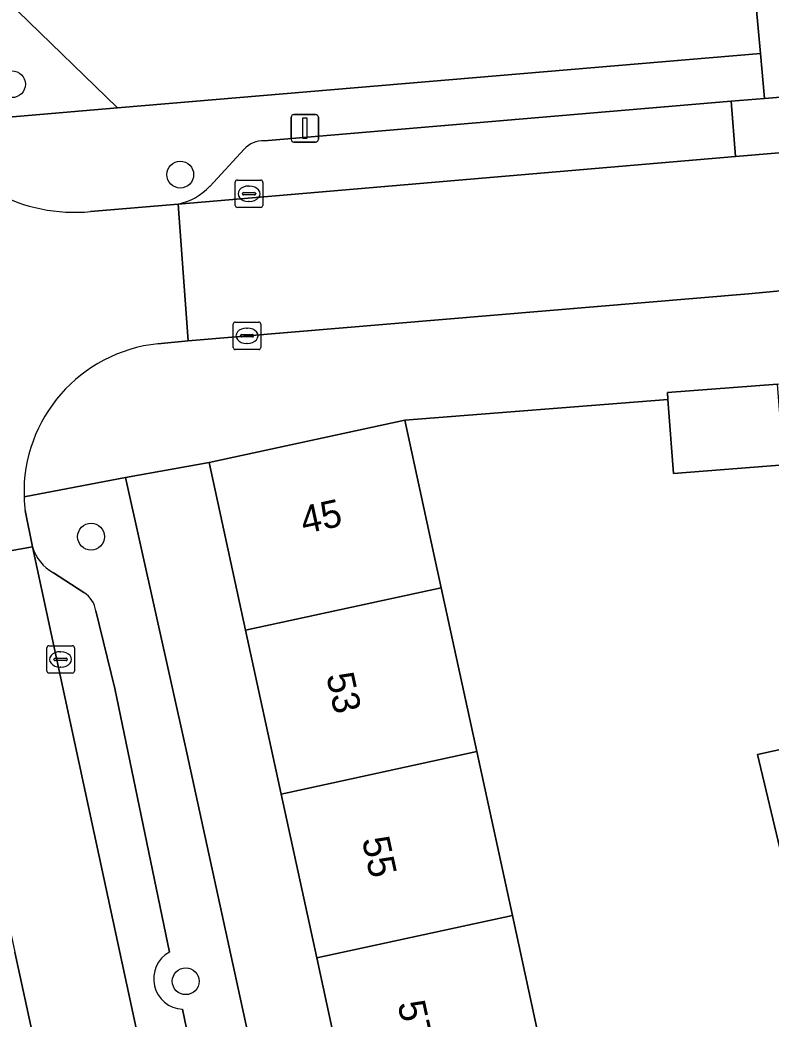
# Model space of a CAD drawing. Extents: x 159053 to 160042, y 380449 to 381423.
# Drawn here: x 159757.68 to 159785.02, y 380973.17 to 381009.56 of the extents above; entities that cross this region are included whole.
import ezdxf

# ---------------------------------------------------------------- set-up
doc = ezdxf.new("R2010")
doc.units = 0
for name, color, linetype in [('IMGEO_Boom', 7, 'Continuous'), ('IMGEO_Erf', 7, 'Continuous'), ('IMGEO_Groenvoorziening', 7, 'Continuous'), ('IMGEO_Kolk', 7, 'Continuous'), ('IMGEO_Lichtmast', 7, 'Continuous'), ('IMGEO_Muur', 7, 'Continuous'), ('IMGEO_Pand', 7, 'Continuous'), ('IMGEO_Pand_nummerreeks', 7, 'Continuous'), ('IMGEO_Parkeervlak_open', 7, 'Continuous'), ('IMGEO_Rijbaan_lokaal_open', 7, 'Continuous'), ('IMGEO_Voetpad_open', 7, 'Continuous')]:
    doc.layers.add(name, color=color, linetype=linetype)

msp = doc.modelspace()

# ---------------------------------------------------------------- linework, layer by layer
at = {"layer": 'IMGEO_Boom'}
for centre in [(159757.388, 381007.218), (159763.515, 381003.926), (159760.269, 380990.738), (159763.716, 380974.547)]:
    msp.add_circle(centre, 0.489, dxfattribs=at)
at = {"layer": 'IMGEO_Erf'}
for points in [[(159785.495, 380993.356), (159781.478, 380993.043), (159781.269, 380995.733), (159771.689, 380994.987), (159772.75, 380990.101), (159773.017, 380988.874), (159774.312, 380982.91), (159775.607, 380976.947), (159776.903, 380970.982), (159779.357, 380971.514), (159780.65, 380965.55), (159784.267, 380966.335), (159785.561, 380960.371), (159781.944, 380959.586), (159779.494, 380959.055), (159780.79, 380953.09), (159782.085, 380947.126), (159783.38, 380941.164), (159787.094, 380941.969)], [(159773.665, 380951.545), (159772.37, 380957.51), (159771.074, 380963.473), (159769.779, 380969.437), (159768.483, 380975.402), (159767.188, 380981.365), (159765.892, 380987.33), (159764.565, 380993.44), (159761.527, 380992.896), (159763.76, 380982.861), (159780.956, 380903.896)], [(159785.407, 380979.135), (159784.535, 380982.802), (159787.677, 380983.498)]]:
    msp.add_lwpolyline(points, dxfattribs=at)
at = {"layer": 'IMGEO_Groenvoorziening'}
msp.add_lwpolyline([(159784.253, 381012.558), (159757.51, 381010.416), (159757.597, 381009.872), (159761.23, 381006.355), (159784.635, 381008.332)], close=True, dxfattribs=at)
at = {"layer": 'IMGEO_Kolk'}
for p, q in [((159765.519, 381002.802), (159765.519, 381003.654)), ((159765.594, 381003.728), (159766.446, 381003.728)), ((159766.007, 381003.508), (159766.032, 381003.508)), ((159766.52, 381003.654), (159766.52, 381002.802)), ((159765.778, 381003.222), (159765.778, 381003.234)), ((159766.216, 381003.185), (159765.818, 381003.185)), ((159765.821, 381003.271), (159766.219, 381003.271)), ((159766.262, 381003.234), (159766.262, 381003.222)), ((159766.446, 381002.728), (159765.594, 381002.728)), ((159766.03, 381002.948), (159766.005, 381002.948)), ((159765.445, 380997.629), (159765.445, 380998.481)), ((159765.52, 380998.555), (159766.372, 380998.555)), ((159766.446, 380998.481), (159766.446, 380997.629)), ((159765.704, 380998.049), (159765.704, 380998.061)), ((159766.142, 380998.012), (159765.744, 380998.012)), ((159765.747, 380998.098), (159766.145, 380998.098)), ((159765.933, 380998.335), (159765.958, 380998.335)), ((159766.188, 380998.061), (159766.188, 380998.049)), ((159765.956, 380997.775), (159765.931, 380997.775)), ((159766.372, 380997.555), (159765.52, 380997.555)), ((159758.734, 380986.768), (159759.586, 380986.768)), ((159758.659, 380985.842), (159758.659, 380986.694)), ((159759.147, 380986.548), (159759.172, 380986.548)), ((159759.66, 380986.694), (159759.66, 380985.842)), ((159758.918, 380986.262), (159758.918, 380986.274)), ((159759.356, 380986.225), (159758.958, 380986.225)), ((159758.961, 380986.311), (159759.359, 380986.311)), ((159759.17, 380985.988), (159759.145, 380985.988)), ((159759.402, 380986.274), (159759.402, 380986.262)), ((159759.586, 380985.768), (159758.734, 380985.768))]:
    msp.add_line(p, q, dxfattribs=at)
for points in [[(159765.519, 381002.802), (159765.519, 381003.654)], [(159765.594, 381003.728), (159766.446, 381003.728)], [(159766.52, 381003.654), (159766.52, 381002.802)], [(159766.446, 381002.728), (159765.594, 381002.728)], [(159765.445, 380997.629), (159765.445, 380998.481)], [(159765.52, 380998.555), (159766.372, 380998.555)], [(159766.446, 380998.481), (159766.446, 380997.629)], [(159766.372, 380997.555), (159765.52, 380997.555)], [(159758.734, 380986.768), (159759.586, 380986.768)], [(159758.659, 380985.842), (159758.659, 380986.694)], [(159759.66, 380986.694), (159759.66, 380985.842)], [(159759.586, 380985.768), (159758.734, 380985.768)]]:
    msp.add_lwpolyline(points, dxfattribs=at)
for centre, radius, start, end in [((159765.596, 381003.652), 0.0765, 91.552, 178.448), ((159765.596, 381003.652), 0.0765, 91.552, 178.448), ((159766.444, 381003.652), 0.0765, 1.552, 88.448), ((159766.444, 381003.652), 0.0765, 1.552, 88.448), ((159765.818, 381003.231), 0.0403, 85.8775, 175.7526), ((159765.815, 381003.221), 0.0366, 178.938, 274.7102), ((159766.219, 381003.228), 0.043, 264.8664, 352.4533), ((159766.223, 381003.233), 0.0386, 1.7309, 96.639), ((159765.596, 381002.804), 0.0765, 181.552, 268.448), ((159765.596, 381002.804), 0.0765, 181.552, 268.448), ((159766.444, 381002.804), 0.0765, 271.552, 358.448), ((159766.444, 381002.804), 0.0765, 271.552, 358.448), ((159765.522, 380998.479), 0.0765, 91.552, 178.448), ((159765.522, 380998.479), 0.0765, 91.552, 178.448), ((159766.37, 380998.479), 0.0765, 1.552, 88.448), ((159766.37, 380998.479), 0.0765, 1.552, 88.448), ((159765.744, 380998.058), 0.0403, 85.8775, 175.7526), ((159765.741, 380998.048), 0.0366, 178.938, 274.7102), ((159766.145, 380998.055), 0.043, 264.8664, 352.4533), ((159766.149, 380998.06), 0.0386, 1.7309, 96.639), ((159765.522, 380997.631), 0.0765, 181.552, 268.448), ((159765.522, 380997.631), 0.0765, 181.552, 268.448), ((159766.37, 380997.631), 0.0765, 271.552, 358.448), ((159766.37, 380997.631), 0.0765, 271.552, 358.448), ((159758.736, 380986.692), 0.0765, 91.552, 178.448), ((159758.736, 380986.692), 0.0765, 91.552, 178.448), ((159759.584, 380986.692), 0.0765, 1.552, 88.448), ((159759.584, 380986.692), 0.0765, 1.552, 88.448), ((159758.958, 380986.271), 0.0403, 85.8775, 175.7526), ((159758.955, 380986.261), 0.0366, 178.938, 274.7102), ((159759.359, 380986.268), 0.043, 264.8664, 352.4533), ((159759.363, 380986.273), 0.0386, 1.7309, 96.639), ((159758.736, 380985.844), 0.0765, 181.552, 268.448), ((159758.736, 380985.844), 0.0765, 181.552, 268.448), ((159759.584, 380985.844), 0.0765, 271.552, 358.448), ((159759.584, 380985.844), 0.0765, 271.552, 358.448)]:
    msp.add_arc(centre, radius, start, end, dxfattribs=at)
for centre, major_axis, ratio, start_param, end_param in [((159766.006, 381003.228), (-0.387, 0.002), 0.722429, 4.712389, 7.853982), ((159766.031, 381003.228), (-0.39, 0.002), 0.717154, 1.570796, 4.712389), ((159765.932, 380998.055), (-0.387, 0.002), 0.722429, 4.712389, 7.853982), ((159765.957, 380998.055), (-0.39, 0.002), 0.717154, 1.570796, 4.712389), ((159759.146, 380986.268), (-0.387, 0.002), 0.722429, 4.712389, 7.853982), ((159759.171, 380986.268), (-0.39, 0.002), 0.717154, 1.570796, 4.712389)]:
    msp.add_ellipse(centre, major_axis=major_axis, ratio=ratio, start_param=start_param, end_param=end_param, dxfattribs=at)
at = {"layer": 'IMGEO_Lichtmast'}
for p, q in [((159767.553, 381005.212), (159767.553, 381006.012)), ((159767.553, 381006.012), (159767.553, 381005.212)), ((159767.653, 381006.112), (159768.443, 381006.112)), ((159768.443, 381006.112), (159767.653, 381006.112)), ((159768.543, 381006.012), (159768.543, 381005.212)), ((159768.543, 381005.212), (159768.543, 381006.012)), ((159768.443, 381005.112), (159767.653, 381005.112)), ((159767.653, 381005.112), (159768.443, 381005.112))]:
    msp.add_line(p, q, dxfattribs=at)
msp.add_lwpolyline([(159767.973, 381005.987), (159768.123, 381005.987), (159768.123, 381005.237), (159767.973, 381005.237), (159767.973, 381005.987)], dxfattribs=at)
for centre, start, end in [((159767.653, 381006.012), 90, 180), ((159767.653, 381006.012), 90, 180), ((159768.443, 381006.012), 0, 90), ((159768.443, 381006.012), 360, 90), ((159767.653, 381005.212), 180, 270), ((159767.653, 381005.212), 180, 270), ((159768.443, 381005.212), 270, 0), ((159768.443, 381005.212), 270, 0)]:
    msp.add_arc(centre, 0.1, start, end, dxfattribs=at)
at = {"layer": 'IMGEO_Muur'}
msp.add_lwpolyline([(159771.689, 380994.987), (159781.269, 380995.733)], dxfattribs=at)
at = {"layer": 'IMGEO_Pand'}
for points in [[(159781.269, 380995.733), (159781.478, 380993.043), (159785.495, 380993.356), (159785.265, 380996.297), (159781.249, 380995.984)], [(159773.017, 380988.874), (159772.75, 380990.101), (159771.689, 380994.987), (159764.565, 380993.44), (159765.892, 380987.33)], [(159774.312, 380982.91), (159773.017, 380988.874), (159765.892, 380987.33), (159767.188, 380981.365)], [(159787.677, 380983.498), (159784.535, 380982.802), (159785.407, 380979.135), (159788.498, 380979.792)], [(159775.607, 380976.947), (159774.312, 380982.91), (159767.188, 380981.365), (159768.483, 380975.402)], [(159775.607, 380976.947), (159768.483, 380975.402), (159769.779, 380969.437), (159776.903, 380970.982)]]:
    msp.add_lwpolyline(points, close=True, dxfattribs=at)
at = {"layer": 'IMGEO_Parkeervlak_open'}
msp.add_lwpolyline([(159788.508, 381007.006), (159787.692, 381006.938), (159784.782, 381006.699), (159783.571, 381006.596), (159783.726, 381004.582), (159788.65, 381004.999)], close=True, dxfattribs=at)
for points in [[(159763.436, 381002.853), (159783.726, 381004.582), (159783.571, 381006.596)], [(159783.571, 381006.596), (159766.575, 381005.156)], [(159765.844, 381004.85), (159764.589, 381003.498)], [(159758.133, 380990.369), (159766.534, 380951.359), (159767.118, 380948.672), (159775.62, 380909.586), (159776.205, 380906.899), (159781.128, 380884.266)], [(159760.009, 380988.706), (159758.896, 380989.418)], [(159763.124, 380975.604), (159761.136, 380985.205), (159760.444, 380988.034)], [(159765.066, 380940.761), (159763.518, 380947.889), (159762.934, 380950.576), (159757.498, 380975.602)], [(159765.697, 380963.391), (159763.599, 380973.525)]]:
    msp.add_lwpolyline(points, dxfattribs=at)
for centre, radius, start, end in [((159766.529, 381004.239), 0.918, 87.1521, 138.2767), ((159763.024, 381004.943), 2.13, 281.1601, 317.2861), ((159759.719, 380990.86), 1.66, 197.201, 240.2801), ((159759.505, 380987.903), 0.948, 7.9458, 57.8859), ((159763.654, 380974.631), 1.108, 118.5828, 267.1567)]:
    msp.add_arc(centre, radius, start, end, dxfattribs=at)
at = {"layer": 'IMGEO_Rijbaan_lokaal_open'}
for points in [[(159763.436, 381002.853), (159763.799, 380997.875), (159784.2, 380999.586), (159788.453, 380999.983), (159791.235, 381000.181), (159809.149, 381001.674), (159808.83, 381006.696), (159788.65, 381004.999), (159783.726, 381004.582)], [(159762.934, 380950.576), (159766.534, 380951.359), (159758.133, 380990.369), (159754.474, 380989.713), (159757.498, 380975.602)]]:
    msp.add_lwpolyline(points, close=True, dxfattribs=at)
for points in [[(159763.436, 381002.853), (159760.254, 381002.58)], [(159762.702, 380997.766), (159763.799, 380997.875), (159763.436, 381002.853)], [(159754.023, 380991.919), (159754.474, 380989.713), (159758.133, 380990.369), (159757.865, 380991.69)]]:
    msp.add_lwpolyline(points, dxfattribs=at)
for centre, radius, start, end in [((159759.668, 381008.663), 6.111, 208.3195, 275.5037), ((159763.277, 380992.345), 5.451, 96.0561, 181.5997), ((159763.587, 380992.364), 5.761, 181.6983, 186.7158)]:
    msp.add_arc(centre, radius, start, end, dxfattribs=at)
at = {"layer": 'IMGEO_Voetpad_open'}
for points in [[(159754.288, 381005.764), (159761.23, 381006.355), (159757.597, 381009.872), (159757.51, 381010.416), (159757.213, 381012.261), (159756.711, 381014.473), (159756.473, 381015.63), (159755.345, 381022.229), (159753.21, 381040.083), (159752.656, 381044.718), (159743.929, 381117.699), (159747.316, 381118.125), (159747.118, 381122.653), (159743.572, 381181.753)], [(159766.575, 381005.156), (159783.571, 381006.596), (159784.782, 381006.699), (159784.635, 381008.332), (159761.23, 381006.355), (159754.288, 381005.764)], [(159764.589, 381003.498), (159765.844, 381004.85)], [(159760.254, 381002.58), (159763.436, 381002.853)], [(159811.025, 381001.83), (159809.149, 381001.674), (159791.235, 381000.181), (159788.453, 380999.983), (159784.2, 380999.586), (159763.799, 380997.875), (159762.702, 380997.766)], [(159757.828, 380992.193), (159761.527, 380992.896), (159764.565, 380993.44), (159771.689, 380994.987), (159781.269, 380995.733), (159781.249, 380995.984), (159785.265, 380996.297), (159786.763, 380996.414), (159790.673, 380996.718), (159792.645, 380996.871)], [(159763.76, 380982.861), (159761.527, 380992.896), (159757.828, 380992.193)], [(159757.865, 380991.69), (159758.133, 380990.369)], [(159758.896, 380989.418), (159760.009, 380988.706)], [(159760.444, 380988.034), (159761.136, 380985.205), (159763.124, 380975.604)], [(159780.956, 380903.896), (159763.76, 380982.861)], [(159763.599, 380973.525), (159765.697, 380963.391)]]:
    msp.add_lwpolyline(points, dxfattribs=at)
msp.add_lwpolyline([(159787.117, 381014.58), (159785.732, 381014.487), (159785.439, 381019.103), (159783.949, 381019.037), (159783.399, 381019.01), (159784.004, 381015.32), (159784.253, 381012.558), (159784.635, 381008.332), (159784.782, 381006.699), (159787.692, 381006.938), (159787.424, 381010.105)], close=True, dxfattribs=at)
for centre, radius, start, end in [((159759.668, 381008.663), 6.111, 208.3195, 275.5037), ((159766.529, 381004.239), 0.918, 87.1521, 138.2767), ((159763.024, 381004.943), 2.13, 281.1601, 317.2861), ((159763.277, 380992.345), 5.451, 96.0561, 181.5997), ((159763.587, 380992.364), 5.761, 181.6983, 186.7158), ((159759.719, 380990.86), 1.66, 197.201, 240.2801), ((159759.505, 380987.903), 0.948, 7.9458, 57.8859), ((159763.654, 380974.631), 1.108, 118.5828, 267.1567)]:
    msp.add_arc(centre, radius, start, end, dxfattribs=at)

# ---------------------------------------------------------------- texts
at = {"layer": 'IMGEO_Pand_nummerreeks'}
for s, rotation, p in [('45', 12.2518, (159768.016, 380990.833)), ('53', 282.2554, (159768.828, 380985.684)), ('55', 282.2554, (159770.126, 380979.71)), ('57', 282.2554, (159771.423, 380973.736))]:
    msp.add_text(s, height=1, rotation=rotation, dxfattribs=at).set_placement(p)

doc.saveas('drawing.dxf')
